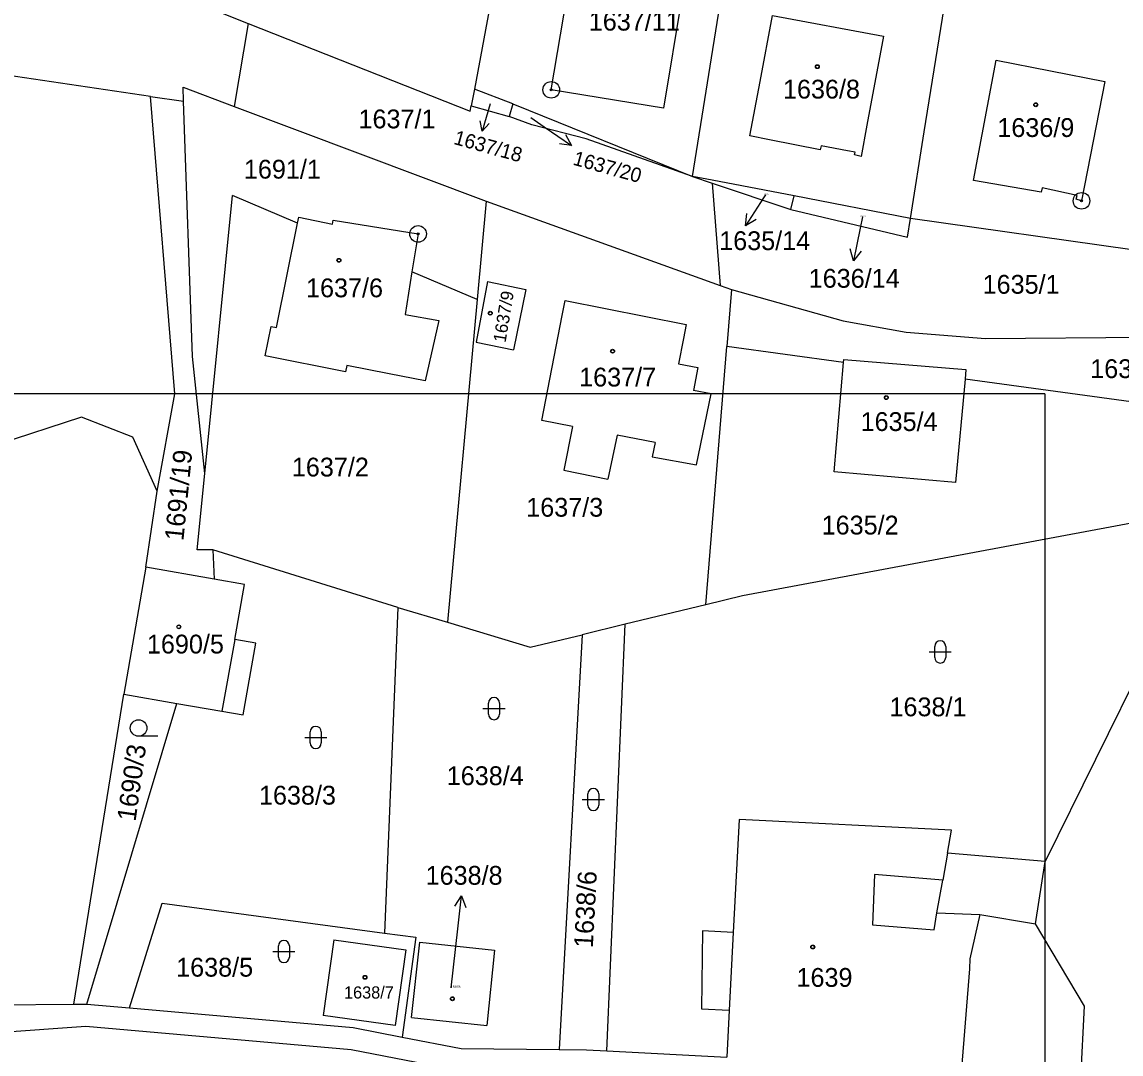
# Model space of a CAD drawing. Extents: x -593183 to -588034, y -1130415 to -1124994.
# Drawn here: x -589777.1 to -589677.9, y -1129404 to -1129310.7 of the extents above; entities that cross this region are included whole.
import ezdxf

# ---------------------------------------------------------------- set-up
doc = ezdxf.new("R2010")
doc.units = 0
for name, color, linetype in [('Vrstva 1', 7, 'Continuous'), ('Vrstva 16', 7, 'Continuous'), ('Vrstva 18', 7, 'Continuous'), ('Vrstva 19', 7, 'Continuous'), ('Vrstva 24', 7, 'Continuous'), ('Vrstva 25', 7, 'Continuous'), ('Vrstva 4', 7, 'Continuous')]:
    doc.layers.add(name, color=color, linetype=linetype)

msp = doc.modelspace()

# ---------------------------------------------------------------- linework, layer by layer
at = {"layer": 'Vrstva 1'}
for p, q in [((-589731.09, -1129289.02), (-589736.27, -1129316.82)), ((-589716.58, -1129324.69), (-589711.33, -1129292.03)), ((-589695.64, -1129320.68), (-589691.54, -1129295.05)), ((-589716.95, -1129305.08), (-589719.19, -1129318.53)), ((-589729.33, -1129316.87), (-589727.82, -1129307.95)), ((-589759.67, -1129309.7), (-589756.71, -1129310.87)), ((-589710.46, -1129316.11), (-589709.35, -1129310.16)), ((-589709.35, -1129310.16), (-589699.32, -1129312.03)), ((-589756.71, -1129310.87), (-589757.96, -1129318.38)), ((-589756.71, -1129310.87), (-589736.64, -1129318.81)), ((-589699.32, -1129312.03), (-589700.82, -1129320.07)), ((-589765.53, -1129317.46), (-589791.08, -1129313.72)), ((-589691.18, -1129325.07), (-589689.14, -1129314.19)), ((-589689.14, -1129314.19), (-589679.32, -1129316.13)), ((-589711.38, -1129321.04), (-589710.46, -1129316.11)), ((-589679.32, -1129316.13), (-589681.44, -1129326.9)), ((-589762.55, -1129317.9), (-589762.59, -1129316.64)), ((-589762.59, -1129316.64), (-589757.96, -1129318.38)), ((-589736.27, -1129316.82), (-589736.55, -1129318.33)), ((-589732.79, -1129318.15), (-589736.27, -1129316.82)), ((-589719.19, -1129318.53), (-589729.33, -1129316.87)), ((-589765.53, -1129317.46), (-589762.55, -1129317.9)), ((-589763.34, -1129344.33), (-589765.53, -1129317.46)), ((-589761.72, -1129340.95), (-589762.55, -1129317.9)), ((-589732.79, -1129318.15), (-589733.12, -1129319.29)), ((-589732.79, -1129318.15), (-589716.58, -1129324.69)), ((-589757.96, -1129318.38), (-589735.22, -1129326.92)), ((-589736.64, -1129318.81), (-589736.55, -1129318.33)), ((-589736.55, -1129318.33), (-589733.12, -1129319.29)), ((-589731.09, -1129320.02), (-589733.12, -1129319.29)), ((-589726.18, -1129321.3), (-589731.09, -1129320.02)), ((-589700.82, -1129320.07), (-589701.35, -1129322.89)), ((-589709.62, -1129321.38), (-589711.38, -1129321.04)), ((-589696.89, -1129328.49), (-589695.64, -1129320.68)), ((-589716.58, -1129324.69), (-589726.18, -1129321.3)), ((-589705.03, -1129322.28), (-589709.62, -1129321.38)), ((-589704.95, -1129321.93), (-589705.03, -1129322.28)), ((-589702.56, -1129322.37), (-589704.95, -1129321.93)), ((-589701.88, -1129322.5), (-589702.56, -1129322.37)), ((-589701.94, -1129322.75), (-589701.88, -1129322.5)), ((-589701.35, -1129322.89), (-589701.94, -1129322.75)), ((-589714.81, -1129325.03), (-589716.58, -1129324.69)), ((-589716.58, -1129324.69), (-589714.79, -1129325.29)), ((-589707.38, -1129326.46), (-589714.81, -1129325.03)), ((-589685.09, -1129326.13), (-589691.18, -1129325.07)), ((-589714.79, -1129325.29), (-589714.07, -1129334.55)), ((-589714.79, -1129325.29), (-589707.68, -1129327.67)), ((-589685, -1129325.73), (-589685.09, -1129326.13)), ((-589681.84, -1129326.42), (-589685, -1129325.73)), ((-589760.62, -1129351.53), (-589758.12, -1129326.42)), ((-589752.25, -1129328.92), (-589758.12, -1129326.42)), ((-589735.22, -1129326.92), (-589736.03, -1129335.81)), ((-589735.22, -1129326.92), (-589714.07, -1129334.55)), ((-589707.68, -1129327.67), (-589707.38, -1129326.46)), ((-589696.89, -1129328.49), (-589707.38, -1129326.46)), ((-589681.91, -1129326.76), (-589681.84, -1129326.42)), ((-589681.44, -1129326.9), (-589681.91, -1129326.76)), ((-589754.14, -1129338.35), (-589752.25, -1129328.92)), ((-589752.25, -1129328.92), (-589752.14, -1129328.38)), ((-589752.14, -1129328.38), (-589749.1, -1129329)), ((-589749.1, -1129329), (-589749.03, -1129328.64)), ((-589749.03, -1129328.64), (-589741.36, -1129329.89)), ((-589676.85, -1129331.32), (-589696.89, -1129328.49)), ((-589741.36, -1129329.89), (-589741.91, -1129333.31)), ((-589741.91, -1129333.31), (-589742.52, -1129337.16)), ((-589736.03, -1129335.81), (-589741.91, -1129333.31)), ((-589735.1, -1129334.19), (-589736.11, -1129339.68)), ((-589735.1, -1129334.19), (-589731.64, -1129334.91)), ((-589731.64, -1129334.91), (-589732.75, -1129340.37)), ((-589714.07, -1129334.55), (-589713.05, -1129334.92)), ((-589713.05, -1129334.92), (-589713.47, -1129340.07)), ((-589713.05, -1129334.92), (-589702.96, -1129337.74)), ((-589736.03, -1129335.81), (-589738.69, -1129364.97)), ((-589728.33, -1129337.26), (-589728.07, -1129335.91)), ((-589728.07, -1129335.91), (-589717.14, -1129338.08)), ((-589742.52, -1129337.16), (-589739.48, -1129337.71)), ((-589739.48, -1129337.71), (-589740.73, -1129343.17)), ((-589730.17, -1129346.74), (-589728.33, -1129337.26)), ((-589717.14, -1129338.08), (-589717.39, -1129339.33)), ((-589702.96, -1129337.74), (-589697.26, -1129338.77)), ((-589755.16, -1129340.9), (-589754.63, -1129338.25)), ((-589754.63, -1129338.25), (-589754.14, -1129338.35)), ((-589697.26, -1129338.77), (-589690.1, -1129339.33)), ((-589690.1, -1129339.33), (-589658.68, -1129339.09)), ((-589736.11, -1129339.68), (-589732.75, -1129340.37)), ((-589717.39, -1129339.33), (-589717.84, -1129341.63)), ((-589715.37, -1129363.38), (-589713.47, -1129340.07)), ((-589702.93, -1129341.51), (-589713.47, -1129340.07)), ((-589760.62, -1129351.53), (-589761.72, -1129340.95)), ((-589747.9, -1129342.35), (-589755.16, -1129340.9)), ((-589747.79, -1129341.76), (-589747.9, -1129342.35)), ((-589743.96, -1129342.52), (-589747.79, -1129341.76)), ((-589717.84, -1129341.63), (-589716.09, -1129341.96)), ((-589716.09, -1129341.96), (-589716.49, -1129344.03)), ((-589703.79, -1129351.39), (-589702.93, -1129341.51)), ((-589702.93, -1129341.51), (-589702.9, -1129341.22)), ((-589702.9, -1129341.22), (-589691.88, -1129342.12)), ((-589740.73, -1129343.17), (-589743.96, -1129342.52)), ((-589691.96, -1129343), (-589692.83, -1129352.35)), ((-589691.88, -1129342.12), (-589691.96, -1129343)), ((-589673.91, -1129345.46), (-589691.96, -1129343)), ((-589714.89, -1129344.34), (-589716.49, -1129344.03)), ((-589684.745, -1129344.325), (-590314.745, -1129344.325)), ((-589764.92, -1129353.14), (-589763.34, -1129344.33)), ((-589716.2, -1129350.76), (-589714.89, -1129344.34)), ((-589684.745, -1129344.325), (-589684.745, -1129641.325)), ((-589771.75, -1129346.44), (-589786.49, -1129351.25)), ((-589767.12, -1129348.24), (-589771.75, -1129346.44)), ((-589727.4, -1129347.28), (-589730.17, -1129346.74)), ((-589727.4, -1129347.28), (-589728.19, -1129351.24)), ((-589723.39, -1129348.06), (-589724.23, -1129352.05)), ((-589719.95, -1129348.73), (-589723.39, -1129348.06)), ((-589764.92, -1129353.14), (-589767.12, -1129348.24)), ((-589719.95, -1129348.73), (-589720.22, -1129350.03)), ((-589720.22, -1129350.03), (-589716.2, -1129350.76)), ((-589761.3, -1129358.42), (-589760.62, -1129351.53)), ((-589728.19, -1129351.24), (-589724.23, -1129352.05)), ((-589692.83, -1129352.35), (-589703.79, -1129351.39)), ((-589765.95, -1129359.99), (-589764.92, -1129353.14)), ((-589668.93, -1129354.52), (-589684.73, -1129386.58)), ((-589674.84, -1129355.64), (-589712.06, -1129362.58)), ((-589759.89, -1129358.44), (-589761.3, -1129358.42)), ((-589759.89, -1129358.44), (-589759.77, -1129361.07)), ((-589743.19, -1129363.62), (-589759.89, -1129358.44)), ((-589765.95, -1129359.99), (-589767.94, -1129371.47)), ((-589759.77, -1129361.07), (-589765.95, -1129359.99)), ((-589757.04, -1129361.55), (-589759.77, -1129361.07)), ((-589757.92, -1129366.52), (-589757.04, -1129361.55)), ((-589712.06, -1129362.58), (-589715.37, -1129363.38)), ((-589743.19, -1129363.62), (-589744.39, -1129393.04)), ((-589743.19, -1129363.62), (-589738.69, -1129364.97)), ((-589715.37, -1129363.38), (-589722.66, -1129365.15)), ((-589738.69, -1129364.97), (-589731.22, -1129367.22)), ((-589722.66, -1129365.15), (-589726.55, -1129366.09)), ((-589724.31, -1129403.69), (-589722.66, -1129365.15)), ((-589756, -1129366.86), (-589757.92, -1129366.52)), ((-589757.15, -1129373.34), (-589756, -1129366.86)), ((-589731.22, -1129367.22), (-589726.55, -1129366.09)), ((-589726.55, -1129366.09), (-589728.61, -1129403.57)), ((-589772.45, -1129399.47), (-589767.94, -1129371.47)), ((-589767.94, -1129371.47), (-589763.14, -1129372.3)), ((-589771.29, -1129399.46), (-589763.14, -1129372.3)), ((-589763.14, -1129372.3), (-589759.07, -1129373.01)), ((-589759.07, -1129373.01), (-589757.15, -1129373.34)), ((-589712.35, -1129382.77), (-589712.89, -1129393)), ((-589693.17, -1129383.75), (-589712.35, -1129382.77)), ((-589693.54, -1129385.82), (-589693.17, -1129383.75)), ((-589684.73, -1129386.58), (-589693.54, -1129385.82)), ((-589685.59, -1129392.22), (-589684.73, -1129386.58)), ((-589767.41, -1129399.8), (-589764.48, -1129390.33)), ((-589764.48, -1129390.33), (-589744.39, -1129393.04)), ((-589681.18, -1129399.65), (-589685.59, -1129392.22)), ((-589748.98, -1129393.64), (-589749.94, -1129400.49)), ((-589748.98, -1129393.64), (-589742.48, -1129394.56)), ((-589744.39, -1129393.04), (-589741.55, -1129393.42)), ((-589741.55, -1129393.42), (-589742.79, -1129402.44)), ((-589715.68, -1129392.85), (-589715.76, -1129399.88)), ((-589712.89, -1129393), (-589715.68, -1129392.85)), ((-589742.48, -1129394.56), (-589743.44, -1129401.4)), ((-589741.95, -1129400.67), (-589741.21, -1129393.86)), ((-589741.21, -1129393.86), (-589734.46, -1129394.59)), ((-589734.46, -1129394.59), (-589735.15, -1129401.38)), ((-589787.27, -1129399.6), (-589772.45, -1129399.47)), ((-589772.45, -1129399.47), (-589771.29, -1129399.46)), ((-589771.29, -1129399.46), (-589767.41, -1129399.8)), ((-589681.51, -1129406.72), (-589681.18, -1129399.65)), ((-589767.41, -1129399.8), (-589747.23, -1129401.58)), ((-589743.44, -1129401.4), (-589749.94, -1129400.49)), ((-589741.95, -1129400.67), (-589735.15, -1129401.38)), ((-589715.76, -1129399.88), (-589713.26, -1129400.01)), ((-589713.26, -1129400.01), (-589713.48, -1129404.25)), ((-589787.4, -1129402.6), (-589771.37, -1129401.46)), ((-589771.37, -1129401.46), (-589747.39, -1129403.57)), ((-589747.23, -1129401.58), (-589742.79, -1129402.44)), ((-589742.79, -1129402.44), (-589737.46, -1129403.48)), ((-589747.39, -1129403.57), (-589737.62, -1129405.47)), ((-589737.46, -1129403.48), (-589728.61, -1129403.57)), ((-589728.61, -1129403.57), (-589726.14, -1129403.6)), ((-589726.14, -1129403.6), (-589724.31, -1129403.69)), ((-589724.31, -1129403.69), (-589713.48, -1129404.25))]:
    msp.add_line(p, q, dxfattribs=at)
msp.add_lwpolyline([(-589707.68, -1129327.67), (-589697.16, -1129330.17), (-589696.89, -1129328.49)], dxfattribs=at)
at = {"layer": 'Vrstva 16'}
for p, q in [((-589731.16, -1129319.38), (-589729.97, -1129320.2)), ((-589709.97, -1129326.35), (-589710.16, -1129326.64)), ((-589701.22, -1129328.34), (-589701.44, -1129329.38)), ((-589738.38, -1129397.99), (-589737.78, -1129392.67))]:
    msp.add_line(p, q, dxfattribs=at)
at = {"layer": 'Vrstva 24'}
for centre, radius in [((-589729.33, -1129316.87), 0.75), ((-589729.33, -1129316.87), 0.0903), ((-589681.44, -1129326.9), 0.75), ((-589681.44, -1129326.9), 0.0903), ((-589741.36, -1129329.89), 0.75), ((-589741.36, -1129329.89), 0.0903)]:
    msp.add_circle(centre, radius, dxfattribs=at)
at = {"layer": 'Vrstva 25'}
for p, q in [((-589734.85, -1129318.14), (-589735.584, -1129320.613)), ((-589729.97, -1129320.2), (-589727.492, -1129321.891)), ((-589710.16, -1129326.64), (-589711.787, -1129329.16)), ((-589701.44, -1129329.38), (-589702.044, -1129332.318)), ((-589695.2, -1129367.65), (-589693.2, -1129367.65)), ((-589694.7, -1129368.15), (-589694.7, -1129367.15)), ((-589693.7, -1129367.15), (-589693.7, -1129368.15)), ((-589735.5, -1129372.77), (-589733.5, -1129372.77)), ((-589735, -1129373.27), (-589735, -1129372.27)), ((-589734, -1129372.27), (-589734, -1129373.27)), ((-589764.85, -1129375.27), (-589766.6, -1129375.27)), ((-589751.6, -1129375.37), (-589749.6, -1129375.37)), ((-589751.1, -1129375.87), (-589751.1, -1129374.87)), ((-589750.1, -1129374.87), (-589750.1, -1129375.87)), ((-589726.03, -1129381.48), (-589726.03, -1129380.48)), ((-589725.03, -1129380.48), (-589725.03, -1129381.48)), ((-589726.53, -1129380.98), (-589724.53, -1129380.98)), ((-589737.78, -1129392.67), (-589737.443, -1129389.689)), ((-589754.48, -1129394.71), (-589752.48, -1129394.71)), ((-589753.98, -1129395.21), (-589753.98, -1129394.21)), ((-589752.98, -1129394.21), (-589752.98, -1129395.21))]:
    msp.add_line(p, q, dxfattribs=at)
for points in [[(-589734.927, -1129319.911), (-589735.584, -1129320.613), (-589735.752, -1129319.666)], [(-589728.036, -1129320.915), (-589727.492, -1129321.891), (-589728.6, -1129321.741)], [(-589710.825, -1129328.591), (-589711.787, -1129329.16), (-589711.665, -1129328.049)], [(-589701.353, -1129331.44), (-589702.044, -1129332.318), (-589702.333, -1129331.238)], [(-589738.052, -1129390.626), (-589737.443, -1129389.689), (-589737.058, -1129390.739)]]:
    msp.add_lwpolyline(points, dxfattribs=at)
for centre, radius in [((-589705.3, -1129314.78), 0.175), ((-589705.3, -1129314.78), 0.15), ((-589685.57, -1129318.22), 0.175), ((-589685.57, -1129318.22), 0.15), ((-589748.51, -1129332.27), 0.175), ((-589748.51, -1129332.27), 0.15), ((-589734.84, -1129337.05), 0.175), ((-589734.84, -1129337.05), 0.15), ((-589723.79, -1129340.48), 0.175), ((-589723.79, -1129340.48), 0.15), ((-589699.07, -1129344.67), 0.175), ((-589699.07, -1129344.67), 0.15), ((-589762.97, -1129365.38), 0.175), ((-589762.97, -1129365.38), 0.15), ((-589766.6, -1129374.52), 0.75), ((-589705.71, -1129394.3), 0.175), ((-589705.71, -1129394.3), 0.15), ((-589746.15, -1129397.04), 0.175), ((-589746.15, -1129397.04), 0.15), ((-589738.26, -1129398.98), 0.175), ((-589738.26, -1129398.98), 0.15)]:
    msp.add_circle(centre, radius, dxfattribs=at)
for centre, start, end in [((-589694.2, -1129367.15), 90, 180), ((-589694.2, -1129367.15), 0, 90), ((-589694.2, -1129368.15), 180, 270), ((-589694.2, -1129368.15), 270, 0), ((-589734.5, -1129372.27), 90, 180), ((-589734.5, -1129372.27), 0, 90), ((-589734.5, -1129373.27), 180, 270), ((-589734.5, -1129373.27), 270, 0), ((-589750.6, -1129374.87), 90, 180), ((-589750.6, -1129374.87), 0, 90), ((-589750.6, -1129375.87), 180, 270), ((-589750.6, -1129375.87), 270, 0), ((-589725.53, -1129380.48), 90, 180), ((-589725.53, -1129380.48), 0, 90), ((-589725.53, -1129381.48), 180, 270), ((-589725.53, -1129381.48), 270, 0), ((-589753.48, -1129394.21), 90, 180), ((-589753.48, -1129394.21), 0, 90), ((-589753.48, -1129395.21), 180, 270), ((-589753.48, -1129395.21), 270, 0)]:
    msp.add_arc(centre, 0.5, start, end, dxfattribs=at)
at = {"layer": 'Vrstva 4'}
for p, q in [((-589757.92, -1129366.52), (-589759.07, -1129373.01)), ((-589693.54, -1129385.82), (-589693.97, -1129388.28)), ((-589700.13, -1129387.75), (-589700.33, -1129392.3)), ((-589693.97, -1129388.28), (-589700.13, -1129387.75)), ((-589694.49, -1129391.23), (-589693.97, -1129388.28)), ((-589694.76, -1129392.76), (-589694.49, -1129391.23)), ((-589694.49, -1129391.23), (-589690.61, -1129391.38)), ((-589690.61, -1129391.38), (-589691.51, -1129395.38)), ((-589690.61, -1129391.38), (-589685.59, -1129392.22)), ((-589700.33, -1129392.3), (-589694.76, -1129392.76)), ((-589712.89, -1129393), (-589713.26, -1129400.01)), ((-589691.51, -1129395.38), (-589691.55, -1129396.28)), ((-589691.55, -1129396.28), (-589692.28, -1129405.27))]:
    msp.add_line(p, q, dxfattribs=at)

# ---------------------------------------------------------------- texts
at = {"layer": 'Vrstva 16'}
for s, p in [('1637/18', (-589738.22, -1129321.75)), ('1637/20', (-589727.45, -1129323.62))]:
    msp.add_text(s, height=1.3, rotation=344.54799, dxfattribs=at).set_placement(p)
for s, p in [('1635/14', (-589714.16, -1129331.35)), ('1636/14', (-589706.078, -1129334.75)), ('1638/8', (-589740.679, -1129388.68))]:
    msp.add_text(s, height=1.7, dxfattribs=at).set_placement(p)
at = {"layer": 'Vrstva 18'}
for s, height, rotation, p in [('1637/18', 0.01, 344.54799, (-589734.85, -1129318.14)), ('1637/20', 0.01, 344.54799, (-589731.16, -1129319.38)), ('1691/19', 1.7, 84.28941, (-589762.56, -1129357.66)), ('1690/3', 1.7, 82.0107, (-589766.88, -1129383.01)), ('1638/6', 1.7, 86.91147, (-589725.58, -1129394.42))]:
    msp.add_text(s, height=height, rotation=rotation, dxfattribs=at).set_placement(p)
for s, height, p in [('1637/1', 1.7, (-589746.74, -1129320.35)), ('1691/1', 1.7, (-589757.09, -1129324.89)), ('1635/14', 0.1, (-589710.191, -1129326.35)), ('1636/14', 0.1, (-589701.438, -1129328.34)), ('1635/1', 1.7, (-589690.37, -1129335.29)), ('1637/10', 1.7, (-589680.65, -1129342.91)), ('1637/2', 1.7, (-589752.76, -1129351.8)), ('1637/3', 1.7, (-589731.59, -1129355.43)), ('1635/2', 1.7, (-589704.91, -1129357.04)), ('1638/1', 1.7, (-589698.78, -1129373.46)), ('1638/4', 1.7, (-589738.77, -1129379.68)), ('1638/3', 1.7, (-589755.73, -1129381.44)), ('1638/5', 1.7, (-589763.21, -1129396.98))]:
    msp.add_text(s, height=height, dxfattribs=at).set_placement(p)
at = {"layer": 'Vrstva 19'}
for s, height, p in [('1637/11', 1.7, (-589725.94, -1129311.52)), ('1636/8', 1.7, (-589708.4, -1129317.66)), ('1636/9', 1.7, (-589689.04, -1129321.13)), ('1637/6', 1.7, (-589751.48, -1129335.61)), ('1637/7', 1.7, (-589726.81, -1129343.67)), ('1635/4', 1.7, (-589701.39, -1129347.69)), ('1690/5', 1.7, (-589765.85, -1129367.79)), ('1639', 1.7, (-589707.18, -1129397.9)), ('1638/7', 1.1, (-589748.05, -1129398.96)), ('1638/8', 0.2, (-589738.38, -1129397.99))]:
    msp.add_text(s, height=height, dxfattribs=at).set_placement(p)
msp.add_text('1637/9', height=1.14, rotation=80.56665, dxfattribs=at).set_placement((-589733.461, -1129339.75))

doc.saveas('drawing.dxf')
